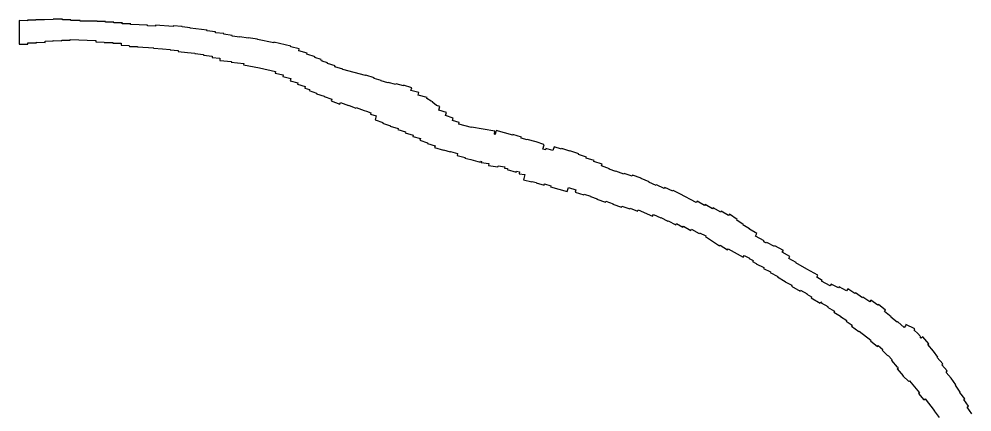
# Model space of a CAD drawing. Extents: x 2650582 to 3923188, y 277893 to 989177.
# Drawn here: x 3327102 to 3341671, y 667439 to 673447 of the extents above; entities that cross this region are included whole.
import ezdxf

# ---------------------------------------------------------------- set-up
doc = ezdxf.new("R2010")
doc.units = 0
doc.layers.add('Level 3', color=7, linetype='Continuous')

msp = doc.modelspace()

# ---------------------------------------------------------------- linework, layer by layer
at = {"layer": 'Level 3'}
for p, q in [((3333589, 671443), (3333590, 671446)), ((3338531, 670021), (3338488, 670042))]:
    msp.add_line(p, q, dxfattribs=at)
for points in [[(3327104, 673423), (3327102, 673063), (3327234, 673063), (3327234, 673084), (3327368, 673084), (3327367, 673093), (3327499, 673089), (3327500, 673111), (3327625, 673113), (3327625, 673117), (3327757, 673114), (3327758, 673124), (3327882, 673123), (3327883, 673133), (3328276, 673122), (3328276, 673097), (3328403, 673094), (3328403, 673091), (3328534, 673087), (3328534, 673080), (3328661, 673078), (3328661, 673047), (3328788, 673044), (3328789, 673030), (3328913, 673026), (3328913, 673021), (3329161, 673008), (3329160, 673003), (3329296, 672994), (3329414, 672982), (3329414, 672979), (3329537, 672966), (3329535, 672949), (3329675, 672934), (3329675, 672936), (3329789, 672924), (3329788, 672922), (3329923, 672907), (3329921, 672893), (3330054, 672878), (3330053, 672861), (3330173, 672848), (3330171, 672816), (3330349, 672797), (3330347, 672790), (3330539, 672767), (3330536, 672745), (3330780, 672704), (3330779, 672701), (3331024, 672646), (3331020, 672621), (3331140, 672595), (3331133, 672568), (3331255, 672538), (3331247, 672505), (3331366, 672472), (3331360, 672450), (3331476, 672415), (3331470, 672393), (3331542, 672372)], [(3331625, 672860), (3331628, 672872), (3331502, 672908), (3331506, 672925), (3331377, 672963), (3331383, 672990), (3331255, 673022), (3331258, 673032), (3330999, 673092), (3330996, 673084), (3330746, 673133), (3330747, 673139), (3330607, 673161), (3330606, 673157), (3330478, 673175), (3330477, 673172), (3330360, 673187), (3330361, 673197), (3330231, 673215), (3330232, 673224), (3330103, 673238), (3330105, 673253), (3329975, 673268), (3329976, 673280), (3329719, 673309), (3329719, 673315), (3329598, 673326), (3329598, 673332), (3329459, 673343), (3329458, 673335), (3329189, 673354), (3329187, 673339), (3329068, 673345), (3329068, 673353), (3328938, 673358), (3328938, 673360), (3328808, 673363), (3328809, 673373), (3328681, 673375), (3328682, 673389), (3328551, 673391), (3328551, 673399), (3328425, 673401), (3328425, 673408), (3328295, 673410), (3328296, 673416), (3328034, 673417), (3328034, 673424), (3327893, 673426), (3327892, 673438), (3327764, 673438), (3327764, 673447), (3327624, 673447), (3327624, 673442), (3327491, 673438), (3327491, 673433), (3327360, 673434), (3327360, 673431), (3327229, 673430), (3327229, 673422), (3327104, 673423)], [(3333404, 672190), (3333338, 672234), (3333341, 672248), (3333202, 672285), (3333214, 672322), (3333094, 672357), (3333106, 672397), (3332981, 672434), (3332979, 672426), (3332868, 672458), (3332864, 672445), (3332743, 672478), (3332742, 672473), (3332638, 672504), (3332639, 672507), (3332529, 672539), (3332533, 672549), (3332402, 672589), (3332400, 672584), (3332054, 672678), (3332054, 672681), (3331932, 672715), (3331936, 672730), (3331816, 672768), (3331819, 672778), (3331736, 672804), (3331738, 672813), (3331718, 672819), (3331721, 672830), (3331625, 672860)], [(3331542, 672372), (3331536, 672356), (3331652, 672315), (3331649, 672306), (3331768, 672266), (3331767, 672263), (3331885, 672224), (3331874, 672195), (3332008, 672146), (3332018, 672171), (3332139, 672125), (3332141, 672130), (3332253, 672086), (3332257, 672095), (3332376, 672049), (3332377, 672051)], [(3333730, 671895), (3333741, 671933), (3333622, 671970), (3333637, 672019), (3333519, 672056), (3333536, 672111), (3333485, 672126), (3333428, 672173), (3333424, 672170), (3333427, 672183), (3333404, 672190)], [(3332377, 672051), (3332414, 672041), (3332480, 672015), (3332474, 671991), (3332564, 671968)], [(3332564, 671968), (3332545, 671905), (3332664, 671868), (3332659, 671853), (3332779, 671817), (3332777, 671810), (3332896, 671773), (3332891, 671757), (3333011, 671721), (3333007, 671708), (3333128, 671672), (3333123, 671653), (3333239, 671619), (3333231, 671594), (3333349, 671557), (3333345, 671545), (3333463, 671510), (3333456, 671483), (3333589, 671443)], [(3334383, 671684), (3334373, 671685), (3334378, 671734), (3334021, 671796), (3334019, 671789), (3333923, 671813), (3333925, 671817), (3333826, 671841), (3333831, 671865), (3333730, 671895)], [(3334868, 671598), (3334781, 671626), (3334785, 671641), (3334651, 671680), (3334649, 671674), (3334525, 671710), (3334523, 671705), (3334399, 671741), (3334383, 671684)], [(3335111, 671459), (3335132, 671524), (3335122, 671527), (3335123, 671529), (3335008, 671569), (3335009, 671572), (3334870, 671604), (3334868, 671598)], [(3336007, 671202), (3336016, 671230), (3335890, 671270), (3335894, 671283), (3335772, 671320), (3335777, 671335), (3335655, 671375), (3335659, 671388), (3335522, 671432), (3335521, 671427), (3335400, 671466), (3335397, 671457), (3335281, 671491), (3335265, 671439), (3335156, 671469), (3335150, 671449), (3335111, 671459)], [(3333590, 671446), (3333694, 671415), (3333697, 671420), (3333807, 671393), (3333798, 671360), (3333923, 671328), (3333920, 671318), (3334008, 671299), (3334153, 671258), (3334158, 671274), (3334170, 671271), (3334168, 671255), (3334284, 671240), (3334281, 671207), (3334422, 671186), (3334425, 671203), (3334529, 671188), (3334526, 671169), (3334571, 671162), (3334567, 671145), (3334703, 671107), (3334708, 671121), (3334754, 671111), (3334749, 671081), (3334833, 671069), (3334815, 670989)], [(3338488, 670042), (3338495, 670056), (3338360, 670128), (3338384, 670168), (3338268, 670236), (3338271, 670240), (3338170, 670300), (3338173, 670306), (3338074, 670370), (3338082, 670381), (3337963, 670463), (3337950, 670443), (3337838, 670511), (3337829, 670495), (3337713, 670561), (3337705, 670547), (3337591, 670612), (3337583, 670596), (3337468, 670662), (3337456, 670640), (3337205, 670776), (3337204, 670775), (3337103, 670827), (3337097, 670816), (3336975, 670872), (3336966, 670854), (3336848, 670910), (3336844, 670902), (3336733, 670954), (3336735, 670958), (3336612, 671009), (3336613, 671012), (3336481, 671059), (3336474, 671043), (3336353, 671087), (3336348, 671074), (3336228, 671119), (3336227, 671118), (3336126, 671154), (3336127, 671158), (3336007, 671202)], [(3334815, 670989), (3334944, 670960), (3334945, 670962)], [(3334945, 670962), (3335008, 670947), (3335007, 670944), (3335132, 670909), (3335137, 670926), (3335230, 670898), (3335227, 670884), (3335484, 670809), (3335503, 670871), (3335615, 670836), (3335603, 670798), (3335737, 670760), (3335741, 670771), (3335839, 670740), (3335838, 670736)], [(3335838, 670736), (3335939, 670699), (3335937, 670694), (3336070, 670647), (3336075, 670660), (3336183, 670622), (3336181, 670616), (3336311, 670570), (3336317, 670586), (3336442, 670543), (3336446, 670554), (3336557, 670511), (3336566, 670532), (3336787, 670433), (3336801, 670459), (3336914, 670408), (3336915, 670411), (3337023, 670359), (3337024, 670361), (3337142, 670302), (3337152, 670319), (3337251, 670263), (3337260, 670279), (3337373, 670215), (3337383, 670233), (3337498, 670166), (3337506, 670180), (3337601, 670130), (3337595, 670121), (3337812, 669979), (3337819, 669989), (3337932, 669918), (3337945, 669936), (3338173, 669807), (3338188, 669833)], [(3341671, 667412), (3341598, 667513), (3341618, 667527), (3341545, 667629), (3341560, 667640), (3341486, 667738), (3341492, 667744), (3341417, 667849), (3341422, 667854), (3341352, 667954), (3341276, 668041), (3341292, 668066), (3341212, 668162), (3341224, 668173), (3341139, 668272), (3341147, 668278), (3341084, 668367), (3340996, 668469), (3341009, 668480), (3340921, 668588), (3340896, 668566), (3340878, 668589), (3340882, 668594), (3340844, 668638), (3340787, 668692), (3340795, 668711), (3340661, 668774), (3340654, 668758), (3340634, 668732), (3340535, 668819), (3340529, 668811), (3340431, 668888), (3340435, 668894), (3340333, 668976), (3340350, 668998), (3340240, 669081), (3340232, 669071), (3340125, 669149), (3340108, 669124), (3340003, 669194), (3339996, 669184), (3339888, 669262), (3339881, 669251), (3339771, 669320), (3339753, 669289), (3339639, 669352), (3339629, 669335), (3339516, 669394), (3339501, 669367), (3339373, 669437), (3339381, 669450), (3339300, 669499), (3339316, 669529), (3339148, 669622), (3338977, 669717), (3338981, 669725), (3338869, 669787), (3338884, 669817), (3338771, 669881), (3338787, 669910), (3338657, 669978), (3338651, 669967), (3338535, 670028), (3338531, 670021)], [(3338188, 669833), (3338269, 669792), (3338266, 669786), (3338325, 669756), (3338317, 669739), (3338374, 669710), (3338372, 669705), (3338488, 669647), (3338483, 669634), (3338593, 669584), (3338588, 669572), (3338705, 669511), (3338700, 669503), (3338817, 669436), (3338814, 669429), (3338918, 669376), (3338911, 669362), (3339042, 669288), (3339050, 669302), (3339151, 669245), (3339148, 669240), (3339220, 669200), (3339212, 669183), (3339348, 669101), (3339360, 669121), (3339370, 669116), (3339366, 669109), (3339468, 669053), (3339461, 669039), (3339567, 668980), (3339560, 668965), (3339661, 668904), (3339659, 668900), (3339756, 668838), (3339749, 668826), (3339839, 668765), (3339831, 668753), (3339943, 668669), (3339948, 668676), (3340124, 668537), (3340119, 668529), (3340227, 668439), (3340239, 668453), (3340307, 668395), (3340298, 668384), (3340385, 668298), (3340391, 668303), (3340451, 668236), (3340442, 668227), (3340526, 668124), (3340530, 668127), (3340543, 668110), (3340529, 668098), (3340617, 667993), (3340615, 667992), (3340705, 667905), (3340716, 667915), (3340870, 667730), (3340856, 667719), (3340936, 667623), (3340955, 667639), (3341095, 667459), (3341091, 667456), (3341167, 667352)]]:
    msp.add_lwpolyline(points, dxfattribs=at)

doc.saveas('drawing.dxf')
